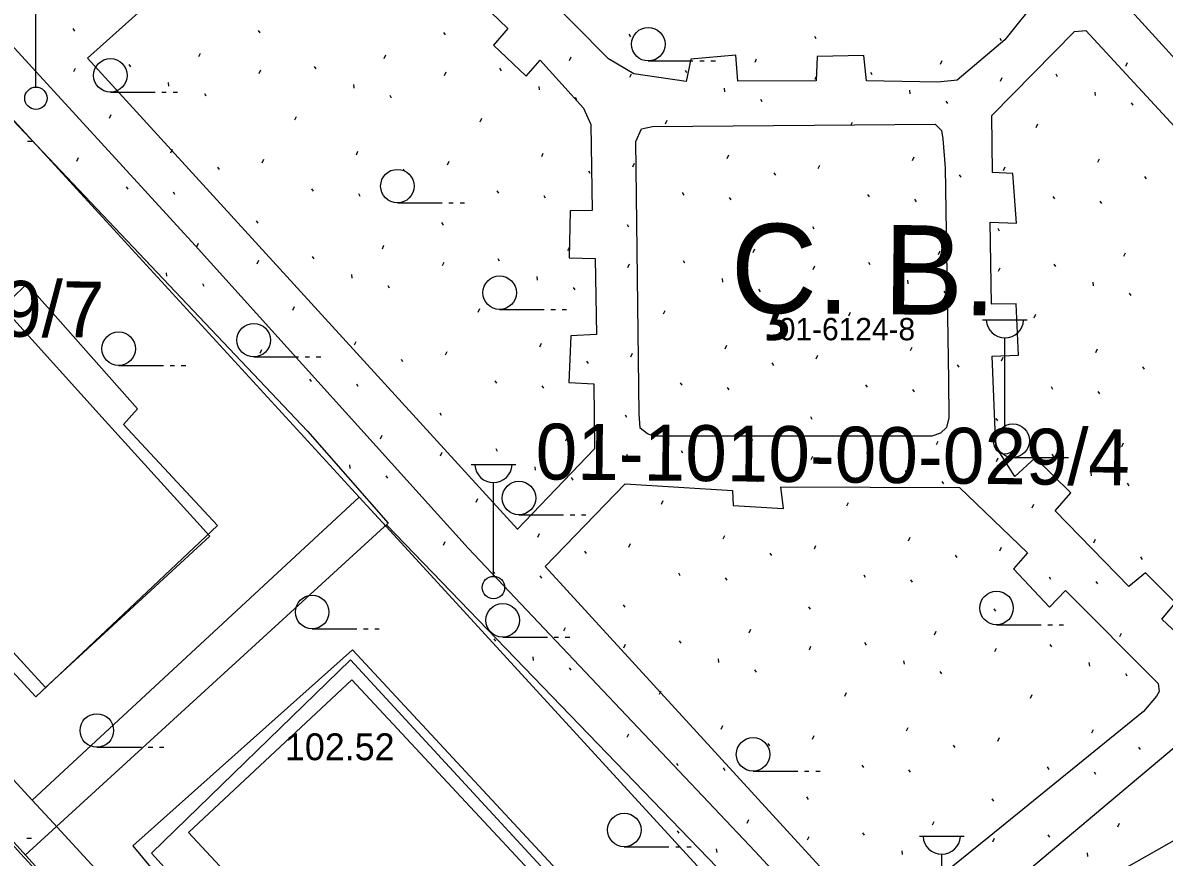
# Model space of a CAD drawing. Extents: x 412225 to 413380, y 4456471 to 4457189.
# Drawn here: x 412564.7 to 412615.8, y 4456993.7 to 4457031 of the extents above; entities that cross this region are included whole.
import ezdxf

# ---------------------------------------------------------------- set-up
doc = ezdxf.new("R2010")
doc.units = 0
for name, color, linetype in [('0_HALİHAZIR', 7, 'Continuous'), ('0_KADASTRO', 7, 'Continuous'), ('Level 27', 7, 'Continuous'), ('Level 41', 7, 'Continuous'), ('Level 56', 7, 'Continuous'), ('Level 57', 7, 'Continuous'), ('Level 59', 7, 'Continuous'), ('Level 62', 7, 'Continuous')]:
    doc.layers.add(name, color=color, linetype=linetype)

msp = doc.modelspace()

# ---------------------------------------------------------------- linework, layer by layer
at = {"layer": '0_HALİHAZIR'}
for p, q in [((412565.319, 4457028.124), (412565.319, 4457032.317)), ((412592.713, 4457029.291), (412594.713, 4457029.291)), ((412595.013, 4457029.291), (412595.213, 4457029.291)), ((412595.513, 4457029.291), (412595.713, 4457029.291)), ((412568.651, 4457027.896), (412570.651, 4457027.896)), ((412570.951, 4457027.896), (412571.151, 4457027.896)), ((412571.451, 4457027.896), (412571.651, 4457027.896)), ((412564.946, 4457025.698), (412565.146, 4457025.698)), ((412581.491, 4457022.943), (412583.491, 4457022.943)), ((412583.791, 4457022.943), (412583.991, 4457022.943)), ((412584.291, 4457022.943), (412584.491, 4457022.943)), ((412586.061, 4457018.172), (412588.061, 4457018.172)), ((412588.361, 4457018.172), (412588.561, 4457018.172)), ((412588.861, 4457018.172), (412589.061, 4457018.172)), ((412607.67, 4457017.706), (412609.67, 4457017.706)), ((412608.67, 4457012.706), (412608.67, 4457016.899)), ((412575.063, 4457016.05), (412577.063, 4457016.05)), ((412577.363, 4457016.05), (412577.563, 4457016.05)), ((412577.863, 4457016.05), (412578.063, 4457016.05)), ((412569.02, 4457015.667), (412571.02, 4457015.667)), ((412571.32, 4457015.667), (412571.52, 4457015.667)), ((412571.82, 4457015.667), (412572.02, 4457015.667)), ((412609.017, 4457011.552), (412611.017, 4457011.552)), ((412611.317, 4457011.552), (412611.517, 4457011.552)), ((412611.817, 4457011.552), (412612.017, 4457011.552)), ((412584.788, 4457011.232), (412586.788, 4457011.232)), ((412585.788, 4457006.232), (412585.788, 4457010.425)), ((412586.926, 4457008.986), (412588.926, 4457008.986)), ((412589.226, 4457008.986), (412589.426, 4457008.986)), ((412589.726, 4457008.986), (412589.926, 4457008.986)), ((412577.676, 4457003.885), (412579.676, 4457003.885)), ((412579.976, 4457003.885), (412580.176, 4457003.885)), ((412580.476, 4457003.885), (412580.676, 4457003.885)), ((412608.293, 4457004.065), (412610.293, 4457004.065)), ((412610.593, 4457004.065), (412610.793, 4457004.065)), ((412611.093, 4457004.065), (412611.293, 4457004.065)), ((412586.2, 4457003.516), (412588.2, 4457003.516)), ((412588.5, 4457003.516), (412588.7, 4457003.516)), ((412589, 4457003.516), (412589.2, 4457003.516)), ((412568.044, 4456998.586), (412570.044, 4456998.586)), ((412570.344, 4456998.586), (412570.544, 4456998.586)), ((412570.844, 4456998.586), (412571.044, 4456998.586)), ((412597.402, 4456997.517), (412599.402, 4456997.517)), ((412599.702, 4456997.517), (412599.902, 4456997.517)), ((412600.202, 4456997.517), (412600.402, 4456997.517)), ((412604.842, 4456994.61), (412606.842, 4456994.61)), ((412564.918, 4456994.515), (412565.118, 4456994.515)), ((412591.639, 4456994.136), (412593.639, 4456994.136)), ((412593.939, 4456994.136), (412594.139, 4456994.136)), ((412594.439, 4456994.136), (412594.639, 4456994.136)), ((412605.842, 4456989.61), (412605.842, 4456993.803))]:
    msp.add_line(p, q, dxfattribs=at)
for points in [[(412618.011, 4456970.089), (412601.784, 4456989.285), (412597.499, 4456993.919), (412584.651, 4457007.493), (412572.447, 4457021.034), (412559.645, 4457035.007), (412549.011, 4457046.675)], [(412539.253, 4457020.206), (412531.599, 4457029.524), (412547.515, 4457045.426), (412561.577, 4457029.498), (412577.471, 4457012.731), (412581.076, 4457008.607)], [(412567.62, 4457029.419), (412578.242, 4457038.94), (412582.237, 4457034.82), (412581.668, 4457034.18), (412583.001, 4457032.454), (412583.8, 4457033.276), (412586.43, 4457030.738), (412585.782, 4457030.005), (412587.255, 4457028.612), (412587.877, 4457029.322), (412589.81, 4457027.187), (412590.136, 4457026.451), (412590.201, 4457022.6), (412589.226, 4457022.59), (412589.176, 4457020.486), (412590.331, 4457020.45), (412590.394, 4457017.049), (412589.246, 4457016.988), (412589.161, 4457014.91), (412590.278, 4457014.851), (412590.307, 4457011.939), (412586.853, 4457008.335)], [(412616.994, 4457033.123), (412615.623, 4457034.353), (412613.74, 4457032.601), (412613.72, 4457032.213), (412629.486, 4457014.892), (412651.065, 4456990.957), (412651.583, 4456990.393)], [(412606.539, 4457028.439), (412605.658, 4457028.351), (412602.471, 4457028.41), (412602.36, 4457029.536), (412600.275, 4457029.488), (412600.218, 4457028.407), (412596.722, 4457028.385), (412596.637, 4457029.546), (412594.619, 4457029.373), (412594.408, 4457028.374), (412592.064, 4457028.717), (412590.93, 4457029.385), (412587.776, 4457032.596)], [(412610.168, 4457032.131), (412608.663, 4457030.234)], [(412617.494, 4457002.637), (412615.683, 4457004.316), (412616.294, 4457005.05), (412614.952, 4457006.388), (412614.214, 4457005.781), (412610.91, 4457009.159), (412611.61, 4457009.974), (412610.025, 4457011.531), (412609.116, 4457010.702), (412608.261, 4457012.038), (412608.097, 4457016.077), (412609.281, 4457016.125), (412609.171, 4457018.42), (412608.062, 4457018.405), (412608.012, 4457022.073), (412609.179, 4457022.036), (412609.029, 4457024.26), (412608.118, 4457024.296), (412608.082, 4457026.855), (412611.775, 4457030.605), (412612.289, 4457030.651), (412624.579, 4457017.35)], [(412608.663, 4457030.234), (412606.534, 4457028.434)], [(412586.865, 4457008.348), (412567.621, 4457029.419)], [(412606.141, 4457015.012), (412606.162, 4457013.318), (412606.053, 4457012.886), (412605.784, 4457012.632), (412605.4, 4457012.506), (412592.968, 4457012.506), (412592.681, 4457012.606), (412592.354, 4457012.867), (412592.302, 4457013.503), (412592.154, 4457025.687), (412592.404, 4457026.259), (412592.897, 4457026.367), (412605.553, 4457026.465), (412605.831, 4457026.182), (412605.884, 4457025.802), (412605.998, 4457024.505)], [(412605.998, 4457024.505), (412606.141, 4457015.012)], [(412607.96, 4456994.581), (412603.406, 4456990.9), (412602.853, 4456990.808), (412602.472, 4456990.962), (412588.105, 4457006.674), (412591.674, 4457010.37), (412596.48, 4457010.067), (412596.517, 4457009.396), (412598.763, 4457009.265), (412598.644, 4457010.245), (412606.63, 4457010.201), (412609.679, 4457007.288), (412609.056, 4457006.565), (412610.658, 4457004.849), (412611.379, 4457005.602), (412615.519, 4457001.438), (412615.561, 4457001.083), (412615.452, 4457000.87), (412614.868, 4457000.182)], [(412649.642, 4456989.118), (412640.963, 4456999.318), (412630.88, 4457010.14), (412630.62, 4457010.288), (412630.4, 4457010.275), (412630.103, 4457010.181), (412616.891, 4456999.117), (412605.829, 4456989.802), (412605.366, 4456989.327), (412605.264, 4456989.016), (412605.258, 4456988.894), (412605.278, 4456988.808), (412614.848, 4456978.658), (412620.293, 4456971.32)], [(412581.076, 4457008.607), (412564.843, 4456993.761)], [(412580.997, 4457008.535), (412604.005, 4456984.694), (412617.154, 4456969.318)], [(412616.09, 4456981.796), (412611.338, 4456991.643), (412634.987, 4457005.042), (412639.214, 4456997.464), (412645.21, 4456986.569)], [(412573.146, 4456984.576), (412563.344, 4456995.419), (412555.714, 4457004.03)], [(412613.201, 4456966.944), (412607.333, 4456972.952), (412579.486, 4457002.942), (412569.647, 4456994.171), (412576.069, 4456986.441), (412573.146, 4456984.576)], [(412614.868, 4457000.182), (412607.96, 4456994.581)]]:
    msp.add_lwpolyline(points, dxfattribs=at)
for points in [[(412573.443, 4457008.504), (412565.318, 4457000.848), (412538.172, 4457030.265), (412546.261, 4457037.935), (412564.213, 4457018.636), (412564.906, 4457019.317), (412569.859, 4457013.734), (412569.237, 4457013.024)], [(412579.396, 4457002.49), (412607.393, 4456972.127), (412598.534, 4456963.707), (412592.79, 4456969.77), (412593.268, 4456970.292), (412590.176, 4456973.756), (412589.686, 4456973.246), (412579.226, 4456984.295), (412579.716, 4456984.817), (412576.775, 4456988.37), (412576.023, 4456987.752), (412570.488, 4456993.841)]]:
    msp.add_lwpolyline(points, close=True, dxfattribs=at)
for centre, radius in [((412592.713, 4457030.041), 0.75), ((412568.651, 4457028.646), 0.75), ((412565.319, 4457027.624), 0.5), ((412581.491, 4457023.693), 0.75), ((412586.061, 4457018.922), 0.75), ((412575.063, 4457016.8), 0.75), ((412569.02, 4457016.417), 0.75), ((412609.017, 4457012.302), 0.75), ((412608.67, 4457012.206), 0.5), ((412586.926, 4457009.736), 0.75), ((412585.788, 4457005.732), 0.5), ((412577.676, 4457004.635), 0.75), ((412608.293, 4457004.815), 0.75), ((412586.2, 4457004.266), 0.75), ((412568.044, 4456999.336), 0.75), ((412597.402, 4456998.267), 0.75), ((412591.639, 4456994.886), 0.75)]:
    msp.add_circle(centre, radius, dxfattribs=at)
for centre in [(412608.67, 4457017.736), (412585.788, 4457011.262), (412605.842, 4456994.64)]:
    msp.add_arc(centre, 0.837, 183.298, 356.9072, dxfattribs=at)
at = {"layer": '0_KADASTRO'}
msp.add_lwpolyline([(412616.989, 4456969.185), (412581.164, 4457008.273), (412579.783, 4457009.779), (412547.291, 4457045.231), (412547.562, 4457045.484), (412551.915, 4457049.53), (412554.173, 4457051.631), (412567.235, 4457037.411), (412567.703, 4457036.901), (412582.523, 4457050.683), (412586.743, 4457054.608), (412573.215, 4457069.339), (412569.73, 4457073.134), (412570.429, 4457073.754), (412576.154, 4457078.845), (412576.633, 4457078.314), (412593.199, 4457059.967), (412610.332, 4457040.992), (412625.104, 4457054.128)], dxfattribs=at)
for points in [[(412532.637, 4457031.604), (412547.291, 4457045.231), (412579.783, 4457009.779), (412565.155, 4456996.219), (412533.021, 4457031.187)], [(412565.155, 4456996.219), (412579.783, 4457009.779), (412581.164, 4457008.273), (412616.989, 4456969.185), (412617.864, 4456968.23), (412604.785, 4456959.819), (412602.573, 4456958.764), (412600.503, 4456958.758), (412598.437, 4456960.001), (412566.106, 4456995.183)]]:
    msp.add_lwpolyline(points, close=True, dxfattribs=at)
at = {"layer": 'Level 27'}
msp.add_lwpolyline([(412592.561, 4457090.519), (412625.322, 4457054.321), (412632.032, 4457046.907), (412649.43, 4457027.697), (412649.43, 4457027.697), (412668.449, 4457006.699), (412669.615, 4457004.71), (412669.079, 4457002.597), (412668.196, 4457000.596), (412654.558, 4456991.925), (412647.057, 4456987.08), (412625.215, 4456972.976), (412617.864, 4456968.23), (412604.785, 4456959.819), (412602.573, 4456958.764), (412600.503, 4456958.758), (412598.437, 4456960.001), (412566.106, 4456995.183), (412565.155, 4456996.219), (412533.021, 4457031.187), (412532.637, 4457031.604)], dxfattribs=at)
at = {"layer": 'Level 41'}
for p, q in [((412566.971, 4457030.738), (412567.041, 4457030.631)), ((412575.264, 4457030.653), (412575.334, 4457030.546)), ((412583.556, 4457030.569), (412583.626, 4457030.461)), ((412591.849, 4457030.484), (412591.919, 4457030.376)), ((412600.142, 4457030.399), (412600.212, 4457030.291)), ((412608.434, 4457030.314), (412608.504, 4457030.206)), ((412572.611, 4457029.487), (412572.683, 4457029.646)), ((412580.903, 4457029.403), (412580.976, 4457029.561)), ((412589.196, 4457029.318), (412589.269, 4457029.476)), ((412597.489, 4457029.233), (412597.561, 4457029.391)), ((412605.781, 4457029.148), (412605.854, 4457029.306)), ((412567.01, 4457028.816), (412567.083, 4457028.975)), ((412569.478, 4457029.136), (412569.548, 4457029.028)), ((412575.302, 4457028.731), (412575.376, 4457028.89)), ((412577.771, 4457029.051), (412577.841, 4457028.943)), ((412583.595, 4457028.646), (412583.668, 4457028.805)), ((412586.063, 4457028.966), (412586.133, 4457028.858)), ((412594.356, 4457028.881), (412594.426, 4457028.773)), ((412602.648, 4457028.796), (412602.718, 4457028.688)), ((412614.074, 4457029.063), (412614.146, 4457029.221)), ((412571.228, 4457028.327), (412571.244, 4457028.166)), ((412579.52, 4457028.242), (412579.537, 4457028.082)), ((412591.887, 4457028.561), (412591.961, 4457028.72)), ((412600.18, 4457028.476), (412600.254, 4457028.636)), ((412608.473, 4457028.391), (412608.546, 4457028.551)), ((412610.941, 4457028.711), (412611.011, 4457028.603)), ((412572.853, 4457027.84), (412572.922, 4457027.732)), ((412581.146, 4457027.755), (412581.214, 4457027.647)), ((412587.813, 4457028.157), (412587.829, 4457027.997)), ((412596.106, 4457028.072), (412596.122, 4457027.912)), ((412604.398, 4457027.987), (412604.415, 4457027.827)), ((412612.691, 4457027.902), (412612.707, 4457027.742)), ((412589.438, 4457027.67), (412589.507, 4457027.562)), ((412597.731, 4457027.585), (412597.8, 4457027.478)), ((412606.023, 4457027.5), (412606.092, 4457027.393)), ((412614.316, 4457027.416), (412614.385, 4457027.308)), ((412568.605, 4457026.739), (412568.678, 4457026.899)), ((412576.897, 4457026.654), (412576.971, 4457026.814)), ((412585.19, 4457026.57), (412585.263, 4457026.729)), ((412593.482, 4457026.485), (412593.556, 4457026.644)), ((412601.775, 4457026.4), (412601.848, 4457026.559)), ((412610.067, 4457026.315), (412610.141, 4457026.474)), ((412571.361, 4457025.181), (412571.432, 4457025.34)), ((412579.653, 4457025.096), (412579.725, 4457025.255)), ((412567.147, 4457024.816), (412567.219, 4457024.975)), ((412575.439, 4457024.731), (412575.512, 4457024.891)), ((412583.732, 4457024.646), (412583.805, 4457024.806)), ((412587.946, 4457025.011), (412588.017, 4457025.171)), ((412592.024, 4457024.562), (412592.097, 4457024.721)), ((412596.238, 4457024.926), (412596.31, 4457025.086)), ((412604.531, 4457024.842), (412604.603, 4457025.001)), ((412612.824, 4457024.757), (412612.895, 4457024.916)), ((412573.449, 4457024.544), (412573.519, 4457024.437)), ((412581.742, 4457024.459), (412581.812, 4457024.352)), ((412590.034, 4457024.374), (412590.104, 4457024.267)), ((412598.327, 4457024.289), (412598.397, 4457024.182)), ((412600.317, 4457024.477), (412600.39, 4457024.636)), ((412606.62, 4457024.204), (412606.689, 4457024.097)), ((412608.61, 4457024.392), (412608.682, 4457024.551)), ((412569.355, 4457023.656), (412569.425, 4457023.549)), ((412614.912, 4457024.119), (412614.982, 4457024.013)), ((412571.452, 4457023.443), (412571.522, 4457023.335)), ((412577.648, 4457023.572), (412577.717, 4457023.464)), ((412579.744, 4457023.358), (412579.814, 4457023.25)), ((412585.94, 4457023.487), (412586.01, 4457023.379)), ((412588.037, 4457023.273), (412588.107, 4457023.166)), ((412594.233, 4457023.402), (412594.303, 4457023.294)), ((412596.33, 4457023.188), (412596.4, 4457023.081)), ((412602.525, 4457023.317), (412602.595, 4457023.209)), ((412610.818, 4457023.232), (412610.888, 4457023.124)), ((412604.622, 4457023.104), (412604.692, 4457022.996)), ((412612.915, 4457023.019), (412612.985, 4457022.911)), ((412575.177, 4457022.144), (412575.247, 4457022.036)), ((412583.469, 4457022.059), (412583.539, 4457021.951)), ((412591.762, 4457021.974), (412591.832, 4457021.866)), ((412600.055, 4457021.889), (412600.124, 4457021.781)), ((412608.347, 4457021.804), (412608.417, 4457021.697)), ((412572.524, 4457020.978), (412572.596, 4457021.136)), ((412580.816, 4457020.893), (412580.889, 4457021.051)), ((412589.109, 4457020.808), (412589.182, 4457020.966)), ((412597.401, 4457020.723), (412597.474, 4457020.882)), ((412605.694, 4457020.638), (412605.767, 4457020.797)), ((412613.987, 4457020.554), (412614.059, 4457020.712)), ((412575.215, 4457020.221), (412575.289, 4457020.381)), ((412577.684, 4457020.541), (412577.753, 4457020.433)), ((412583.508, 4457020.136), (412583.581, 4457020.296)), ((412585.976, 4457020.456), (412586.046, 4457020.348)), ((412591.8, 4457020.052), (412591.874, 4457020.211)), ((412594.269, 4457020.371), (412594.339, 4457020.264)), ((412600.093, 4457019.967), (412600.166, 4457020.126)), ((412602.561, 4457020.286), (412602.631, 4457020.179)), ((412610.854, 4457020.202), (412610.924, 4457020.094)), ((412571.141, 4457019.817), (412571.157, 4457019.657)), ((412579.433, 4457019.732), (412579.45, 4457019.572)), ((412587.726, 4457019.647), (412587.742, 4457019.487)), ((412596.018, 4457019.562), (412596.035, 4457019.402)), ((412608.385, 4457019.882), (412608.459, 4457020.041)), ((412572.766, 4457019.33), (412572.835, 4457019.223)), ((412581.058, 4457019.245), (412581.127, 4457019.138)), ((412589.351, 4457019.161), (412589.42, 4457019.053)), ((412597.644, 4457019.076), (412597.713, 4457018.968)), ((412604.311, 4457019.478), (412604.327, 4457019.317)), ((412612.604, 4457019.393), (412612.62, 4457019.232)), ((412605.936, 4457018.991), (412606.005, 4457018.883)), ((412614.229, 4457018.906), (412614.298, 4457018.798)), ((412576.81, 4457018.145), (412576.884, 4457018.304)), ((412585.103, 4457018.06), (412585.176, 4457018.219)), ((412593.395, 4457017.975), (412593.469, 4457018.134)), ((412601.688, 4457017.89), (412601.761, 4457018.05)), ((412609.98, 4457017.805), (412610.054, 4457017.965)), ((412579.566, 4457016.587), (412579.638, 4457016.746)), ((412587.859, 4457016.502), (412587.93, 4457016.661)), ((412596.151, 4457016.417), (412596.223, 4457016.576)), ((412575.352, 4457016.222), (412575.425, 4457016.381)), ((412583.645, 4457016.137), (412583.717, 4457016.296)), ((412591.937, 4457016.052), (412592.01, 4457016.211)), ((412600.23, 4457015.967), (412600.303, 4457016.126)), ((412604.444, 4457016.332), (412604.516, 4457016.491)), ((412608.522, 4457015.882), (412608.595, 4457016.041)), ((412612.736, 4457016.247), (412612.808, 4457016.406)), ((412581.655, 4457015.949), (412581.725, 4457015.842)), ((412589.947, 4457015.864), (412590.017, 4457015.758)), ((412598.24, 4457015.779), (412598.31, 4457015.673)), ((412606.532, 4457015.695), (412606.602, 4457015.588)), ((412614.825, 4457015.61), (412614.895, 4457015.503)), ((412577.56, 4457015.062), (412577.63, 4457014.954)), ((412585.853, 4457014.977), (412585.923, 4457014.869)), ((412579.657, 4457014.849), (412579.727, 4457014.741)), ((412587.95, 4457014.764), (412588.02, 4457014.656)), ((412594.146, 4457014.892), (412594.216, 4457014.785)), ((412596.243, 4457014.679), (412596.312, 4457014.571)), ((412602.438, 4457014.807), (412602.508, 4457014.7)), ((412604.535, 4457014.594), (412604.605, 4457014.486)), ((412610.731, 4457014.723), (412610.801, 4457014.615)), ((412612.828, 4457014.509), (412612.898, 4457014.401)), ((412583.382, 4457013.549), (412583.452, 4457013.442)), ((412591.675, 4457013.465), (412591.745, 4457013.357)), ((412599.967, 4457013.38), (412600.037, 4457013.272)), ((412608.26, 4457013.295), (412608.33, 4457013.187)), ((412580.729, 4457012.383), (412580.802, 4457012.542)), ((412589.022, 4457012.299), (412589.094, 4457012.457)), ((412585.889, 4457011.947), (412585.959, 4457011.839)), ((412597.314, 4457012.214), (412597.387, 4457012.372)), ((412605.607, 4457012.129), (412605.68, 4457012.287)), ((412613.899, 4457012.044), (412613.972, 4457012.202)), ((412583.421, 4457011.627), (412583.494, 4457011.786)), ((412591.713, 4457011.542), (412591.787, 4457011.701)), ((412594.182, 4457011.862), (412594.251, 4457011.754)), ((412600.006, 4457011.457), (412600.079, 4457011.616)), ((412602.474, 4457011.777), (412602.544, 4457011.669)), ((412608.298, 4457011.372), (412608.372, 4457011.532)), ((412610.767, 4457011.692), (412610.837, 4457011.584)), ((412579.346, 4457011.223), (412579.363, 4457011.062)), ((412587.639, 4457011.138), (412587.655, 4457010.978)), ((412595.931, 4457011.053), (412595.948, 4457010.893)), ((412604.224, 4457010.968), (412604.24, 4457010.808)), ((412612.517, 4457010.883), (412612.533, 4457010.723)), ((412580.971, 4457010.736), (412581.04, 4457010.628)), ((412589.264, 4457010.651), (412589.333, 4457010.543)), ((412597.557, 4457010.566), (412597.625, 4457010.458)), ((412605.849, 4457010.481), (412605.918, 4457010.374)), ((412614.142, 4457010.396), (412614.211, 4457010.289)), ((412585.015, 4457009.55), (412585.089, 4457009.71)), ((412593.308, 4457009.466), (412593.382, 4457009.625)), ((412601.601, 4457009.381), (412601.674, 4457009.54)), ((412609.893, 4457009.296), (412609.967, 4457009.455)), ((412587.772, 4457007.992), (412587.843, 4457008.151)), ((412596.064, 4457007.907), (412596.136, 4457008.067)), ((412604.357, 4457007.822), (412604.428, 4457007.982)), ((412612.649, 4457007.738), (412612.721, 4457007.897)), ((412583.558, 4457007.627), (412583.63, 4457007.787)), ((412589.86, 4457007.355), (412589.93, 4457007.248)), ((412591.85, 4457007.542), (412591.923, 4457007.702)), ((412600.143, 4457007.458), (412600.215, 4457007.617)), ((412608.435, 4457007.373), (412608.508, 4457007.532)), ((412598.153, 4457007.27), (412598.223, 4457007.163)), ((412606.445, 4457007.185), (412606.515, 4457007.078)), ((412614.738, 4457007.1), (412614.808, 4457006.993)), ((412585.766, 4457006.468), (412585.836, 4457006.36)), ((412594.059, 4457006.383), (412594.128, 4457006.275)), ((412602.351, 4457006.298), (412602.421, 4457006.19)), ((412587.863, 4457006.254), (412587.933, 4457006.146)), ((412596.155, 4457006.169), (412596.225, 4457006.062)), ((412604.448, 4457006.084), (412604.518, 4457005.977)), ((412610.644, 4457006.213), (412610.714, 4457006.105)), ((412612.741, 4457006), (412612.81, 4457005.892)), ((412591.588, 4457004.955), (412591.658, 4457004.847)), ((412599.88, 4457004.87), (412599.95, 4457004.762)), ((412608.173, 4457004.785), (412608.243, 4457004.678)), ((412588.935, 4457003.789), (412589.007, 4457003.947)), ((412597.227, 4457003.704), (412597.3, 4457003.862)), ((412605.52, 4457003.619), (412605.592, 4457003.778)), ((412585.802, 4457003.437), (412585.872, 4457003.329)), ((412594.094, 4457003.352), (412594.164, 4457003.245)), ((412602.387, 4457003.267), (412602.457, 4457003.16)), ((412613.812, 4457003.534), (412613.885, 4457003.693)), ((412591.626, 4457003.032), (412591.7, 4457003.192)), ((412599.919, 4457002.948), (412599.992, 4457003.107)), ((412608.211, 4457002.863), (412608.285, 4457003.022)), ((412610.68, 4457003.182), (412610.75, 4457003.075)), ((412587.552, 4457002.628), (412587.568, 4457002.468)), ((412595.844, 4457002.543), (412595.861, 4457002.383)), ((412604.137, 4457002.458), (412604.153, 4457002.298)), ((412612.429, 4457002.374), (412612.446, 4457002.213)), ((412589.177, 4457002.142), (412589.246, 4457002.034)), ((412597.469, 4457002.057), (412597.538, 4457001.949)), ((412605.762, 4457001.972), (412605.831, 4457001.864)), ((412614.055, 4457001.887), (412614.123, 4457001.779)), ((412593.221, 4457000.956), (412593.295, 4457001.115)), ((412601.513, 4457000.871), (412601.587, 4457001.03)), ((412609.806, 4457000.786), (412609.88, 4457000.946)), ((412591.763, 4456999.033), (412591.836, 4456999.192)), ((412595.977, 4456999.398), (412596.049, 4456999.557)), ((412604.27, 4456999.313), (412604.341, 4456999.472)), ((412612.562, 4456999.228), (412612.634, 4456999.387)), ((412598.066, 4456998.76), (412598.136, 4456998.654)), ((412600.056, 4456998.948), (412600.128, 4456999.107)), ((412606.358, 4456998.675), (412606.428, 4456998.569)), ((412608.348, 4456998.863), (412608.421, 4456999.022)), ((412614.651, 4456998.591), (412614.721, 4456998.484)), ((412593.971, 4456997.873), (412594.041, 4456997.765)), ((412596.068, 4456997.66), (412596.138, 4456997.552)), ((412602.264, 4456997.788), (412602.334, 4456997.681)), ((412610.557, 4456997.703), (412610.626, 4456997.596)), ((412604.361, 4456997.575), (412604.431, 4456997.467)), ((412612.653, 4456997.49), (412612.723, 4456997.382)), ((412599.793, 4456996.361), (412599.863, 4456996.253)), ((412608.086, 4456996.276), (412608.156, 4456996.168)), ((412597.14, 4456995.195), (412597.213, 4456995.353)), ((412605.433, 4456995.11), (412605.505, 4456995.268)), ((412613.725, 4456995.025), (412613.798, 4456995.183)), ((412594.007, 4456994.843), (412594.077, 4456994.735)), ((412599.832, 4456994.438), (412599.905, 4456994.597)), ((412602.3, 4456994.758), (412602.37, 4456994.65)), ((412610.593, 4456994.673), (412610.662, 4456994.565)), ((412595.757, 4456994.034), (412595.774, 4456993.874)), ((412608.124, 4456994.353), (412608.198, 4456994.512)), ((412604.05, 4456993.949), (412604.066, 4456993.789)), ((412612.342, 4456993.864), (412612.359, 4456993.704))]:
    msp.add_line(p, q, dxfattribs=at)
at = {"layer": 'Level 57'}
msp.add_line((412565.155, 4456996.219), (412579.783, 4457009.779), dxfattribs=at)
msp.add_lwpolyline([(412547.291, 4457045.231), (412579.783, 4457009.779), (412581.164, 4457008.273), (412616.989, 4456969.185), (412617.864, 4456968.23)], dxfattribs=at)
at = {"layer": 'Level 59'}
msp.add_lwpolyline([(412559.515, 4457022.928), (412564.201, 4457017.878), (412568.419, 4457013.195), (412573.104, 4457008.026), (412565.75, 4457001.265), (412552.156, 4457016.078)], dxfattribs=at)
msp.add_lwpolyline([(412572.137, 4456994.767), (412579.458, 4457001.6), (412593.089, 4456986.956), (412606.763, 4456972.286), (412599.442, 4456965.453), (412585.768, 4456980.123)], close=True, dxfattribs=at)
at = {"layer": 'Level 62'}
msp.add_lwpolyline([(412596.581, 4456959.065), (412564.633, 4456993.83), (412563.682, 4456994.866), (412529.274, 4457032.309)], dxfattribs=at)

# ---------------------------------------------------------------- texts
at = {"layer": '0_HALİHAZIR'}
msp.add_text('102.52', height=1.2, dxfattribs=at).set_placement((412576.457, 4456998.007))
at = {"layer": '0_KADASTRO'}
msp.add_text('01-6124-8', height=1, dxfattribs=at).set_placement((412598.553, 4457016.794))
msp.add_text('01-6124-8', height=1, dxfattribs=at).set_placement((412598.553, 4457016.794))
at = {"layer": 'Level 41'}
msp.add_text('Ç. B.', height=4, rotation=359.4141, dxfattribs=at).set_placement((412596.382, 4457018.028))
at = {"layer": 'Level 56'}
for s, p in [('01-1010-00-029/7', (412541.779, 4457017.186)), ('01-1010-00-029/4', (412587.664, 4457010.573))]:
    msp.add_text(s, height=2.5, rotation=359.4136, dxfattribs=at).set_placement(p)

doc.saveas('drawing.dxf')
